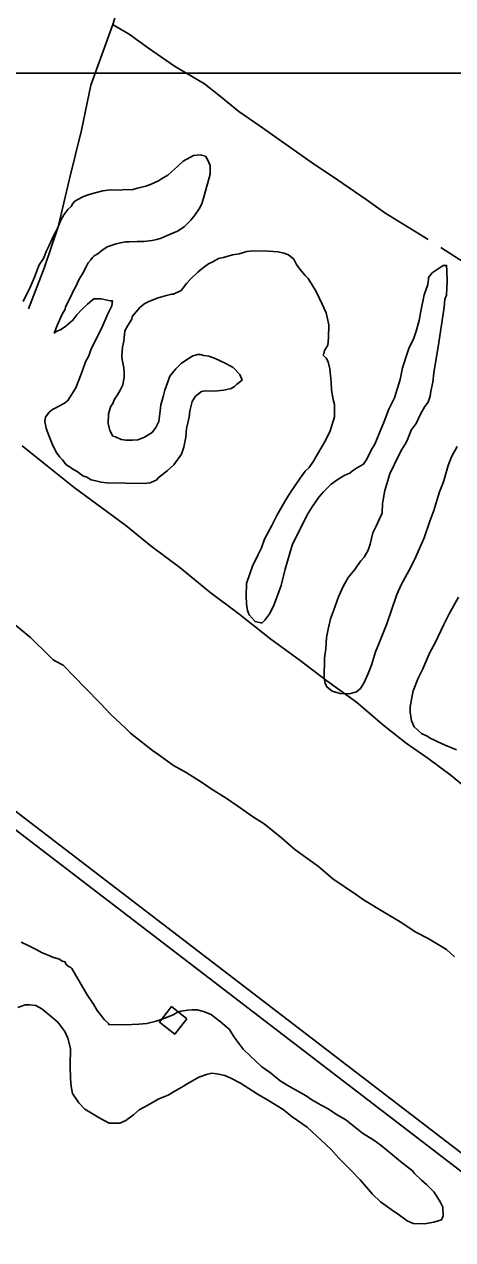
# Model space of a CAD drawing. Extents: x 3263578 to 3301413, y 764927 to 798602.
# Drawn here: x 3272360 to 3273236, y 779505 to 781990 of the extents above; entities that cross this region are included whole.
import ezdxf

# ---------------------------------------------------------------- set-up
doc = ezdxf.new("R2010")
doc.units = 0
for name, color, linetype in [('V-BLDG-OTLN', 7, 'Continuous'), ('V-GRID-MAJR', 7, 'Continuous'), ('V-ROAD-CNTR', 7, 'Continuous'), ('V-SITE-VEGE', 7, 'Continuous'), ('V-TOPO-SHOR', 7, 'Continuous')]:
    doc.layers.add(name, color=color, linetype=linetype)

msp = doc.modelspace()

# ---------------------------------------------------------------- linework, layer by layer
at = {"layer": 'V-BLDG-OTLN'}
msp.add_lwpolyline([(3272692.4, 779956.6), (3272661, 779981.3), (3272636.3, 779949.9), (3272667.7, 779925.2)], close=True, dxfattribs=at)
at = {"layer": 'V-GRID-MAJR'}
msp.add_spline([(3267730.5, 781891.4), (3270351, 781890.6), (3275592.2, 781889.4), (3280833.3, 781889.1), (3286074.5, 781889.4), (3291315.6, 781890.6), (3296556.8, 781892.5), (3299177.4, 781893.7)], degree=3, dxfattribs=at)
at = {"layer": 'V-ROAD-CNTR'}
for points in [[(3270357.8, 781908.5), (3271113.9, 781327.7), (3271681.1, 780891.3), (3272077.6, 780578.9), (3272162.9, 780517.5), (3272756.3, 780063.3), (3273303.3, 779644.2), (3273718.2, 779324.1), (3274033, 779081.7), (3274353.1, 778835.7), (3274383.3, 778810.7), (3274396.1, 778792.6), (3274416.9, 778762.8)], [(3270339.5, 781884.7), (3271095.6, 781303.9), (3271662.6, 780867.6), (3272059.6, 780554.9), (3272145, 780493.5), (3272738.1, 780039.5), (3273285, 779620.5), (3273699.9, 779300.3), (3274014.8, 779057.9), (3274334.4, 778812.2), (3274361.1, 778790.1), (3274371.6, 778775.4), (3274392.3, 778745.7)]]:
    msp.add_lwpolyline(points, dxfattribs=at)
at = {"layer": 'V-SITE-VEGE'}
for points in [[(3272410.8, 781537.6), (3272420, 781558.6), (3272426.8, 781570.7), (3272434.9, 781589.4), (3272440.7, 781600.4), (3272448.6, 781611.4), (3272455.4, 781616.9), (3272458.8, 781623.5), (3272463.3, 781627.9), (3272467.8, 781631.1), (3272481.2, 781637.6), (3272492.4, 781641.8), (3272504.7, 781645), (3272520.3, 781649.2), (3272535.9, 781651.1), (3272557, 781650.8), (3272564.8, 781651.8), (3272580.4, 781651.5), (3272583.7, 781652.6), (3272591.5, 781654.7), (3272608.3, 781658.9), (3272619.4, 781663.1), (3272634, 781669.6), (3272640.7, 781673.9), (3272653.1, 781681.5), (3272661, 781688), (3272673.4, 781698.9), (3272684.6, 781709.9), (3272705.9, 781721.7), (3272719.3, 781722.6), (3272730.4, 781720.2), (3272734.7, 781713.5), (3272740.1, 781701.2), (3272739.8, 781683.4), (3272727.9, 781639.2), (3272723.2, 781622.6), (3272717.5, 781612.7), (3272708.4, 781599.5), (3272700.5, 781589.6), (3272686.9, 781575.4), (3272673.4, 781566.7), (3272652.2, 781558.2), (3272639.9, 781552.8), (3272631, 781549.6), (3272620.9, 781547.5), (3272604.2, 781545.6), (3272590.9, 781545.8), (3272574.2, 781545), (3272567.5, 781545.1), (3272556.4, 781543), (3272547.5, 781540.9), (3272537.4, 781537.8), (3272529.6, 781534.6), (3272518.4, 781527), (3272510.5, 781520.4), (3272502.6, 781516.1), (3272499.2, 781512.8), (3272495.8, 781508.4), (3272490.2, 781501.9), (3272486.7, 781494.1), (3272478.7, 781479.8), (3272471.9, 781468.8), (3272465, 781453.4), (3272459.2, 781442.4), (3272455.8, 781434.6), (3272448.9, 781421.4), (3272444.3, 781411.5), (3272443.1, 781407.1), (3272437.4, 781397.2), (3272427, 781374), (3272421.2, 781358.5), (3272424.6, 781360.7), (3272435.8, 781366.1), (3272444.8, 781372.6), (3272459.4, 781384.6), (3272467.4, 781395.6), (3272477.5, 781406.5), (3272488.8, 781417.4), (3272497.8, 781425.1), (3272502.3, 781428.3), (3272516.8, 781428.1), (3272535.6, 781424.5), (3272540, 781424.4), (3272538.8, 781414.4), (3272530.7, 781397.9), (3272518, 781368.1), (3272507.7, 781348.2), (3272496.2, 781324), (3272491.6, 781311.8), (3272484.7, 781299.7), (3272478.9, 781282), (3272473.1, 781267.7), (3272465, 781246.7), (3272449, 781220.3), (3272442.2, 781214.8), (3272432.1, 781209.5), (3272425.4, 781206.2), (3272417.6, 781201.9), (3272410.8, 781196.5), (3272402.9, 781186.6), (3272401.6, 781177.7)], [(3272357.8, 781422.9), (3272372.7, 781453.7), (3272380.8, 781472.5), (3272390.1, 781497.9), (3272399.2, 781511.1), (3272405, 781526.6), (3272410.8, 781537.6)], [(3272691.4, 781163.1), (3272697.3, 781186.3), (3272698.7, 781199.6), (3272703.4, 781218.4), (3272710.3, 781229.4), (3272722.6, 781239.2), (3272730.4, 781240.2), (3272748.2, 781239.9), (3272768.2, 781241.8), (3272782.7, 781244.9), (3272789.5, 781249.3), (3272794, 781253.6), (3272805.2, 781262.4), (3272801, 781273.5), (3272786.8, 781288.2), (3272772.4, 781296.2), (3272750.4, 781306.6), (3272737.1, 781311.2), (3272727.1, 781312.5), (3272719.4, 781314.8), (3272715, 781314.9), (3272704.9, 781311.7), (3272699.3, 781308.5), (3272681.3, 781296.6), (3272670, 781285.6), (3272657.6, 781270.3), (3272652.9, 781257), (3272647.1, 781241.6), (3272644.7, 781230.5), (3272638.9, 781211.7), (3272637.6, 781199.5), (3272635, 781177.3), (3272629.2, 781165.2), (3272621.3, 781155.3), (3272605.6, 781145.6), (3272592.2, 781140.2), (3272581, 781139.3), (3272567.7, 781139.5), (3272557.7, 781140.8), (3272546.7, 781146.5), (3272541.2, 781147.7), (3272534.7, 781158.9), (3272531.6, 781173.4), (3272531.9, 781193.4), (3272536.6, 781208.9), (3272540, 781213.3), (3272544.6, 781223.2), (3272550.3, 781232), (3272556, 781241.9), (3272561.7, 781252.9), (3272564.2, 781268.4), (3272564.3, 781276.2), (3272563.4, 781287.3), (3272562.4, 781294), (3272560.3, 781304.1), (3272559.4, 781311.9), (3272560.8, 781329.6), (3272563.2, 781341.8), (3272565.7, 781362.9), (3272571.5, 781373.9), (3272579.5, 781387.1), (3272580.7, 781392.6), (3272596.5, 781411.3), (3272606.6, 781418.9), (3272614.5, 781423.2), (3272633.5, 781430.7), (3272648, 781434.9), (3272661.4, 781438), (3272664.7, 781437.9), (3272680.4, 781445.5), (3272691.7, 781459.7), (3272699.7, 781468.5), (3272715.5, 781483.8), (3272726.7, 781492.5), (3272736.8, 781500.1), (3272745.8, 781504.4), (3272757, 781510.9), (3272767, 781513), (3272786, 781518.2), (3272799.4, 781520.2), (3272815, 781525.5), (3272826.1, 781526.5), (3272859.5, 781525.9), (3272879.4, 781524.5), (3272890.5, 781522.1), (3272900.5, 781518.6), (3272911.4, 781509.5), (3272916.8, 781498.3), (3272923.3, 781489.4), (3272934.2, 781475.8), (3272940.8, 781470.2), (3272949.5, 781455.6), (3272957, 781443.3), (3272968.8, 781417.5), (3272977.4, 781399.6), (3272982.6, 781375.1), (3272982.2, 781348.4), (3272980.8, 781334), (3272974, 781323), (3272972.8, 781316.3), (3272970.5, 781314.1)], [(3272970.5, 781314.1), (3272977.1, 781307.4), (3272981.4, 781299.5), (3272984.5, 781285), (3272987.4, 781258.3), (3272988.2, 781241.6), (3272991.3, 781222.7), (3272994.4, 781212.6), (3272994, 781187.1), (3272985.8, 781158.3), (3272975.5, 781137.4), (3272959.5, 781111), (3272951.5, 781096.7), (3272942.4, 781083.5), (3272934.5, 781075.8), (3272924.2, 781061.5), (3272903.8, 781031.9), (3272892.4, 781014.3), (3272876.4, 780985.6), (3272866, 780964.7), (3272851.1, 780937.2), (3272845.3, 780919.5), (3272837.3, 780904.1), (3272826.9, 780882), (3272821.1, 780866.5), (3272814.1, 780846.6), (3272813.7, 780821.1), (3272814.6, 780804.4), (3272816.6, 780791), (3272819.7, 780782.1), (3272831.8, 780768.6), (3272843.9, 780766.2), (3272846.2, 780766.1), (3272851.8, 780771.6), (3272862, 780784.8), (3272871.2, 780803.5), (3272885.2, 780842.2), (3272893.5, 780875.4), (3272907.6, 780925.1), (3272938.6, 780986.9), (3272948.9, 781003.4), (3272962.5, 781023.2), (3272971.6, 781034.1), (3272987.4, 781049.4), (3272999.7, 781058.1), (3273015.5, 781067.9), (3273025.5, 781072.1), (3273031.1, 781076.5), (3273039, 781081.9), (3273053.6, 781090.6), (3273060.4, 781100.5), (3273069.6, 781119.2), (3273076.5, 781131.3), (3273088, 781157.8), (3273096.1, 781177.7), (3273105.4, 781203.1), (3273116.9, 781226.2), (3273128.6, 781263.8), (3273133.4, 781287.1), (3273142.8, 781316.9), (3273146.3, 781326.9), (3273156.6, 781347.8), (3273161.3, 781362.2), (3273167.2, 781384.3), (3273170.8, 781403.2), (3273178, 781436.4), (3273185, 781457.4), (3273186.3, 781468.5), (3273186.4, 781471.8), (3273194.3, 781481.7), (3273216.8, 781496.9), (3273223.5, 781496.8), (3273224.4, 781485.6), (3273225.1, 781463.4), (3273223.8, 781451.2), (3273223.6, 781435.6), (3273220.1, 781427.9), (3273218.8, 781411.3), (3273216.3, 781398), (3273207.6, 781339.2), (3273197.7, 781277.2), (3273195.2, 781258.3), (3273191.5, 781239.5), (3273190.3, 781229.5), (3273185.6, 781217.4), (3273178.8, 781208.6), (3273170.8, 781194.3), (3273161.6, 781173.3), (3273151.4, 781160.1), (3273143.3, 781139.1), (3273138.7, 781131.4), (3273131.9, 781120.4), (3273127.3, 781111.6), (3273116.9, 781090.7), (3273107.7, 781070.8), (3273097.2, 781036.5), (3273092.3, 781010), (3273092, 780990), (3273086.2, 780978.9), (3273079.3, 780963.5), (3273072.5, 780950.3)], [(3272401.6, 781177.7), (3272404.8, 781164.3), (3272406.9, 781157.6), (3272414.3, 781138.6), (3272417.5, 781129.7), (3272422.9, 781119.6), (3272425.1, 781115.1), (3272432.7, 781105), (3272438.2, 781099.4), (3272445.8, 781089.2), (3272451.3, 781085.8), (3272459, 781080.1), (3272467.8, 781075.5), (3272479.9, 781066.5), (3272487.6, 781064.1), (3272496.4, 781058.4), (3272506.4, 781056), (3272517.4, 781053.6), (3272528.5, 781052.3), (3272605.2, 781051.1), (3272617.4, 781052), (3272630.8, 781058.5), (3272633.1, 781061.8), (3272652.3, 781077), (3272665.8, 781089), (3272681.7, 781111), (3272686.4, 781125.4), (3272690, 781145.3), (3272691.4, 781163.1)], [(3273072.5, 780950.3), (3273067.6, 780927), (3273063, 780914.9), (3273055, 780900.6), (3273048.2, 780892.9), (3273041.4, 780883), (3273035.7, 780875.3), (3273022.1, 780858.9), (3273011.8, 780840.1), (3273002.6, 780819.2), (3272992.1, 780790.4), (3272986.3, 780773.9), (3272981.5, 780752.8), (3272977.9, 780736.2), (3272976.4, 780712.9), (3272973.9, 780694.1), (3272973.2, 780653), (3272975.3, 780642.9), (3272978.5, 780635.1), (3272989.5, 780626), (3273006.1, 780621.3), (3273024.9, 780621), (3273039.5, 780625.2), (3273047.3, 780631.8), (3273054.2, 780642.8), (3273063.4, 780662.6), (3273070.3, 780679.2), (3273078.5, 780706.8), (3273086.6, 780726.7), (3273101.7, 780764.2), (3273109.9, 780789.7), (3273121.5, 780823.9), (3273130.7, 780843.8), (3273146.8, 780873.5), (3273158.2, 780894.5), (3273173.2, 780928.7), (3273177.8, 780939.7), (3273189.5, 780974), (3273197.6, 780996), (3273209.4, 781033.6), (3273217.5, 781054.6), (3273226.9, 781087.8), (3273233.8, 781105.5), (3273245.3, 781126.4)], [(3273248.1, 780818.6), (3273228.7, 780784.4), (3273217.2, 780761.3), (3273200, 780724.9), (3273189.6, 780705.1), (3273174.7, 780672), (3273165.5, 780653.2), (3273155, 780626.7), (3273152.6, 780613.4), (3273149, 780594.6), (3273148.8, 780583.5), (3273151.8, 780565.7), (3273157.2, 780553.3), (3273172.5, 780539.8), (3273183.6, 780534), (3273191.3, 780529.5), (3273199, 780526), (3273205.6, 780522.6), (3273221, 780515.7), (3273232.1, 780511), (3273244.2, 780506.4)], [(3273239.7, 780083.1), (3273223.2, 780097.8), (3273185.8, 780120.6), (3273160.5, 780133.3), (3273128.6, 780154.9), (3273100, 780172), (3273053.7, 780199.4), (3273039.5, 780209.7), (3272991.1, 780242.7), (3272961.5, 780267.6), (3272913.2, 780302.8), (3272885.8, 780326.6), (3272850.7, 780354.9), (3272828.7, 780368.6), (3272796.8, 780391.3), (3272772.6, 780407.3), (3272741.8, 780426.7), (3272724.2, 780439.2), (3272691.2, 780459.7), (3272664.8, 780474.6), (3272632.9, 780497.3), (3272622, 780505.3), (3272577, 780540.4), (3272567.1, 780550.6), (3272536.5, 780578.9), (3272515.7, 780601.4), (3272484, 780633), (3272439.2, 780679.3), (3272423.8, 780687.3), (3272418.3, 780690.8), (3272410.6, 780698.7), (3272372.3, 780736), (3272341.6, 780760.9)], [(3272353.4, 780112.9), (3272367.8, 780106), (3272386.5, 780096.8), (3272395.3, 780092.2), (3272408.6, 780086.5), (3272419.6, 780081.8), (3272431.8, 780078.3), (3272436.2, 780074.9), (3272442.8, 780072.6), (3272446, 780067), (3272451.5, 780062.4), (3272454.8, 780061.3), (3272457, 780059), (3272488.4, 780005.2), (3272501.4, 779986.1), (3272509, 779973.7), (3272516.6, 779963.6), (3272524.2, 779954.6), (3272531.9, 779946.7), (3272533, 779944.5), (3272565.2, 779943.9), (3272594.1, 779945.7), (3272610.8, 779946.5), (3272629.7, 779951.8), (3272642, 779956), (3272664.4, 779964.6), (3272673.4, 779970), (3272680.1, 779972.1), (3272694.5, 779974.1), (3272703.5, 779975.1), (3272713.5, 779974.9), (3272726.7, 779971.3), (3272742.2, 779965.5), (3272749.9, 779958.8), (3272760.8, 779950.8), (3272779.5, 779934.9), (3272789.2, 779919.2), (3272807.7, 779894.5), (3272821.9, 779880.9), (3272846, 779858.3), (3272863.6, 779845.8), (3272883.4, 779829.9), (3272897.6, 779820.8), (3272936.2, 779799.1), (3272948.3, 779791.1), (3272967, 779779.7), (3272980.2, 779772.8), (3273000, 779760.3), (3273017.6, 779750), (3273051.6, 779722.8), (3273074.7, 779708), (3273090.1, 779697.7), (3273113.1, 779678.5), (3273129.6, 779664.9), (3273153.7, 779645.6), (3273158.1, 779640), (3273172.3, 779626.4), (3273183.3, 779617.3), (3273197.5, 779602.7), (3273202.9, 779594.8), (3273210.5, 779582.5), (3273215.9, 779571.3), (3273216.7, 779553.5), (3273213.2, 779545.7)], [(3273213.2, 779545.7), (3273197.6, 779540.4), (3273178.7, 779537.4), (3273155.3, 779537.8), (3273143.2, 779543.5), (3273124.5, 779557.2), (3273116.8, 779561.7), (3273088.3, 779582.2), (3273071.9, 779598), (3273046.8, 779627.3), (3273028.2, 779646.5), (3273003, 779671.3), (3272987.8, 779689.4), (3272938.5, 779734.6), (3272907.7, 779756.2), (3272889.1, 779771), (3272859.4, 779789.2), (3272838.5, 779801.8), (3272809.9, 779820), (3272802.2, 779824.6), (3272781.2, 779836), (3272770.2, 779840.6), (3272753.6, 779844.2), (3272743.6, 779845.5), (3272732.4, 779842.4), (3272716.8, 779837.1), (3272694.4, 779824.1), (3272682, 779816.5), (3272666.3, 779807.9), (3272654, 779800.3), (3272635, 779792.8), (3272612.5, 779779.8), (3272594.6, 779770.1), (3272583.3, 779760.3), (3272567.6, 779748.3), (3272555.3, 779743), (3272533.1, 779743.3), (3272514.3, 779753.6), (3272483.5, 779771.9), (3272471.5, 779784.3), (3272458.5, 779803.4), (3272455.4, 779817.9), (3272454.5, 779833.5), (3272453.8, 779860.2), (3272454.4, 779895.7), (3272449.2, 779916.9), (3272442.7, 779930.3), (3272428.6, 779949.5), (3272415.4, 779960.8), (3272395.7, 779976.7), (3272383.6, 779983.5), (3272370.3, 779984.8), (3272361.4, 779985), (3272346.8, 779979.7)]]:
    msp.add_lwpolyline(points, dxfattribs=at)
at = {"layer": 'V-TOPO-SHOR'}
for points in [[(3272368.2, 781408.2), (3272400.2, 781490.9), (3272428.8, 781575.5), (3272452.6, 781673.5), (3272476.8, 781773.4), (3272496.2, 781865), (3272540.8, 781989.4), (3272544.9, 782002.3)], [(3272541.6, 781988.4), (3272574.6, 781969.3), (3272613.6, 781941.1), (3272667.1, 781904), (3272728.7, 781867.7), (3272757.6, 781844.7), (3272798.5, 781811.2), (3272840.3, 781782.8), (3272893.5, 781745.5), (3272946.8, 781708.1), (3273000.5, 781671.4), (3273058.9, 781631.4), (3273097.2, 781604.3), (3273186.1, 781549.8)], [(3273211.9, 781533.3), (3273289.9, 781482.7), (3273342, 781445.3), (3273394.5, 781415.4), (3273448.4, 781388.5), (3273502.8, 781354.7), (3273532.9, 781336.1), (3273567.4, 781313.1), (3273600, 781285.8), (3273630.9, 781259.7), (3273663.8, 781229.5), (3273703.9, 781191.7), (3273762, 781142.8), (3273821.1, 781098.8), (3273872.8, 781067.6), (3273913.4, 781042.8), (3273949, 781019)], [(3272355.8, 781128.2), (3272407.4, 781086.2), (3272461.9, 781042.7), (3272518.6, 781000.9), (3272567.8, 780965.1), (3272619.3, 780922.7), (3272677.8, 780878.8), (3272739.4, 780829), (3272798.4, 780784.3), (3272864.3, 780732.3), (3272924.1, 780689.1), (3272978.8, 780647.6), (3273039.2, 780603.5), (3273096.1, 780555.4), (3273141.2, 780520), (3273187.9, 780487.1), (3273233.3, 780453.8), (3273280.4, 780414.1)]]:
    msp.add_lwpolyline(points, dxfattribs=at)

doc.saveas('drawing.dxf')
